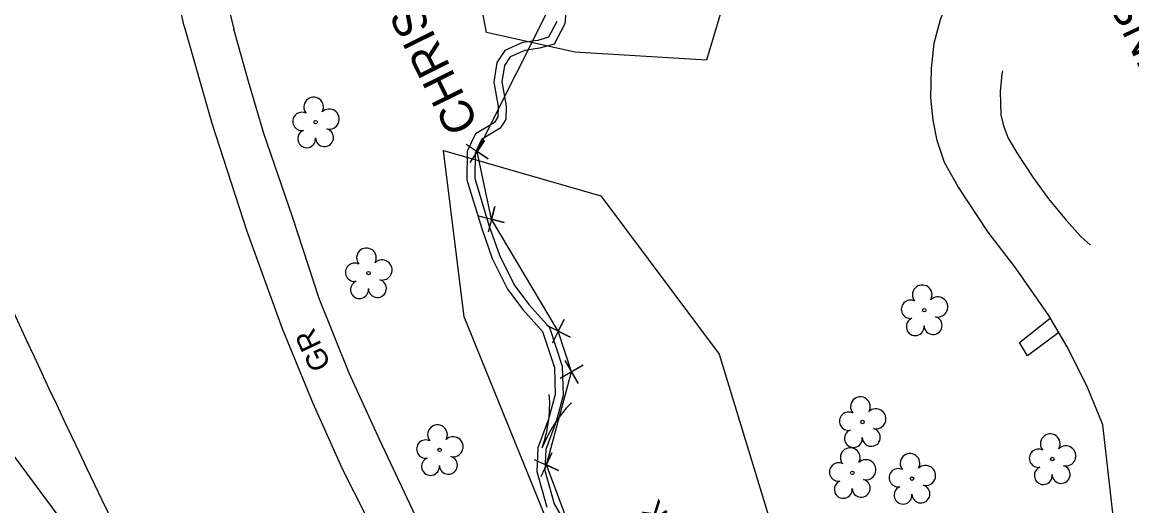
# Model space of a CAD drawing. Extents: x 472260 to 482161, y 489063 to 507124.
# Drawn here: x 476061.7 to 476271.2, y 501593.9 to 501685.2 of the extents above; entities that cross this region are included whole.
import ezdxf

# ---------------------------------------------------------------- set-up
doc = ezdxf.new("R2010")
doc.units = 0
for name, color, linetype in [('Exist Plan Preparation Watershed Blue', 7, 'Continuous'), ('Exist Roads EOP Other Cogo Comment', 7, 'Continuous'), ('Exist Roads EOP Other Cogo Point CELL', 7, 'Continuous'), ('Exist Structure Minor Drop Inlet Cogo Elevation', 7, 'Continuous'), ('Exist Structure Minor Drop Inlet Cogo Number', 7, 'Continuous'), ('Prop Drainage Structure Drop Inlet Grate 2 Wide Slots and Flat Grates 840 20 Label', 7, 'Continuous'), ('Prop Drainage Structure Pipe RCP 18in Class III', 7, 'Continuous'), ('Prop Drainage Structure Pipe RCP 24in Class III', 7, 'Continuous'), ('Prop Drainage Structure Tops and Inverts LABEL', 7, 'Continuous'), ('Prop Earthen Structure Ditch Flow Line', 7, 'Continuous'), ('Prop Earthen Structure False Sump Label', 7, 'Continuous'), ('Prop Erosion Rip Rap Pad at Outlet Label', 7, 'Continuous'), ('Scratch_Level_7', 7, 'Continuous'), ('Scratch_Level_8', 7, 'Continuous')]:
    doc.layers.add(name, color=color, linetype=linetype)

msp = doc.modelspace()

# ---------------------------------------------------------------- linework, layer by layer
at = {"layer": 'Exist Plan Preparation Watershed Blue'}
msp.add_lwpolyline([(476257.43, 501626.64), (476251.51, 501622.28), (476250.03, 501624.78), (476255.82, 501629.36)], dxfattribs=at)
at = {"layer": 'Exist Roads EOP Other Cogo Point CELL'}
for p, q in [((476147.61, 501660.82), (476147.61, 501660.82)), ((476150.31, 501648.04), (476150.31, 501648.04)), ((476162.92, 501626.9), (476162.92, 501626.9)), ((476165.43, 501619.22), (476165.43, 501619.22)), ((476160.67, 501601.67), (476160.67, 501601.67))]:
    msp.add_line(p, q, dxfattribs=at)
for points in [[(476145.52, 501662.18), (476149.71, 501659.45), (476147.61, 501660.82), (476148.98, 501662.91), (476146.25, 501658.72)], [(476147.88, 501648.65), (476152.73, 501647.43), (476150.31, 501648.04), (476150.92, 501650.46), (476149.69, 501645.61)], [(476160.69, 501628.03), (476165.15, 501625.77), (476162.92, 501626.9), (476164.05, 501629.13), (476161.79, 501624.67)], [(476164.19, 501621.39), (476166.68, 501617.05), (476165.43, 501619.22), (476167.6, 501620.46), (476163.26, 501617.97)], [(476158.39, 501602.7), (476162.95, 501600.64), (476160.67, 501601.67), (476161.7, 501603.95), (476159.64, 501599.39)]]:
    msp.add_lwpolyline(points, dxfattribs=at)
at = {"layer": 'Exist Structure Minor Drop Inlet Cogo Elevation'}
msp.add_arc((478949.91, 502971.03), 3185.64, 203.67637, 207.50231, dxfattribs=at)
at = {"layer": 'Exist Structure Minor Drop Inlet Cogo Number'}
for p, q in [((476147.61, 501660.82), (476164.59, 501694.62)), ((476150.31, 501648.04), (476147.61, 501660.82)), ((476162.92, 501626.9), (476150.31, 501648.04)), ((476165.43, 501619.22), (476162.92, 501626.9)), ((476160.67, 501601.67), (476165.43, 501619.22)), ((476166.81, 501585.4), (476160.67, 501601.67))]:
    msp.add_line(p, q, dxfattribs=at)
at = {"layer": 'Prop Drainage Structure Drop Inlet Grate 2 Wide Slots and Flat Grates 840 20 Label'}
for p, q in [((476117.12, 501666.34), (476117.12, 501666.34)), ((476127.1, 501637.87), (476127.1, 501637.87)), ((476232.02, 501630.88), (476232.02, 501630.88)), ((476220.35, 501609.77), (476220.35, 501609.77)), ((476140.51, 501604.5), (476140.51, 501604.5)), ((476256.19, 501602.78), (476256.19, 501602.78)), ((476218.44, 501600.17), (476218.44, 501600.17)), ((476229.72, 501599.08), (476229.72, 501599.08))]:
    msp.add_line(p, q, dxfattribs=at)
for centre in [(476117.12, 501666.34), (476127.1, 501637.87), (476232.02, 501630.88), (476220.35, 501609.77), (476140.51, 501604.5), (476256.19, 501602.78), (476218.44, 501600.17), (476229.72, 501599.08)]:
    msp.add_circle(centre, 0.326, dxfattribs=at)
for centre, radius, start, end in [((476116.74, 501669.21), 1.86, 330.1651, 219.7134), ((476114.52, 501666.49), 1.73, 62.6636, 279.3457), ((476119.67, 501666.93), 1.9, 257.1011, 134.1999), ((476115.42, 501663.22), 1.69, 111.5671, 6.231), ((476118.79, 501663.44), 1.7, 181.2822, 74.56), ((476126.71, 501640.74), 1.86, 330.1651, 219.7134), ((476124.49, 501638.02), 1.73, 62.6636, 279.3457), ((476129.65, 501638.45), 1.9, 257.1011, 134.1999), ((476125.39, 501634.74), 1.69, 111.5671, 6.231), ((476128.77, 501634.97), 1.7, 181.2822, 74.56), ((476231.63, 501633.76), 1.86, 330.1651, 219.7134), ((476234.57, 501631.47), 1.9, 257.1011, 134.1999), ((476229.41, 501631.04), 1.73, 62.6636, 279.3457), ((476230.32, 501627.76), 1.69, 111.5671, 6.231), ((476233.69, 501627.98), 1.7, 181.2822, 74.56), ((476219.96, 501612.64), 1.86, 330.1651, 219.7134), ((476217.74, 501609.92), 1.73, 62.6636, 279.3457), ((476222.89, 501610.36), 1.9, 257.1011, 134.1999), ((476140.12, 501607.37), 1.86, 330.1651, 219.7134), ((476222.02, 501606.87), 1.7, 181.2822, 74.56), ((476137.9, 501604.65), 1.73, 62.6636, 279.3457), ((476143.06, 501605.09), 1.9, 257.1011, 134.1999), ((476218.64, 501606.65), 1.69, 111.5671, 6.231), ((476255.81, 501605.65), 1.86, 330.1651, 219.7134), ((476218.05, 501603.04), 1.86, 330.1651, 219.7134), ((476253.58, 501602.93), 1.73, 62.6636, 279.3457), ((476258.74, 501603.36), 1.9, 257.1011, 134.1999), ((476138.8, 501601.38), 1.69, 111.5671, 6.231), ((476142.18, 501601.6), 1.7, 181.2822, 74.56), ((476215.83, 501600.32), 1.73, 62.6636, 279.3457), ((476220.99, 501600.76), 1.9, 257.1011, 134.1999), ((476229.33, 501601.96), 1.86, 330.1651, 219.7134), ((476227.11, 501599.24), 1.73, 62.6636, 279.3457), ((476232.27, 501599.67), 1.9, 257.1011, 134.1999), ((476254.49, 501599.66), 1.69, 111.5671, 6.231), ((476257.86, 501599.88), 1.7, 181.2822, 74.56), ((476216.73, 501597.05), 1.69, 111.5671, 6.231), ((476220.11, 501597.27), 1.7, 181.2822, 74.56), ((476231.39, 501596.18), 1.7, 181.2822, 74.56), ((476228.01, 501595.96), 1.69, 111.5671, 6.231)]:
    msp.add_arc(centre, radius, start, end, dxfattribs=at)
at = {"layer": 'Prop Drainage Structure Pipe RCP 18in Class III'}
for points in [[(476097.61, 501700.79), (476101.69, 501683.88)], [(476092.31, 501684.44), (476089.46, 501697.28)], [(476092.31, 501684.44), (476097.49, 501666.15), (476104.11, 501645.78), (476110.79, 501627.44), (476116.58, 501613.33), (476122.33, 501600.52), (476126.42, 501592.47), (476133.29, 501578.92), (476139.92, 501566.08), (476145.14, 501556.45), (476151.68, 501545.35), (476159.53, 501533.17), (476169.63, 501518.27), (476173.89, 501511.76), (476178.53, 501503.54), (476182.54, 501493.47), (476185.63, 501482.9), (476188.11, 501472.97), (476191.26, 501459.13), (476193.58, 501451.58), (476195.17, 501443.4), (476197.02, 501430.55)], [(476206.49, 501429.83), (476203.88, 501443.85), (476200.39, 501459.45), (476197.32, 501472.03), (476193.41, 501486.94), (476188.94, 501498.73), (476184.06, 501510.59), (476179.74, 501519.03), (476175.46, 501526.57), (476170.98, 501533.23), (476166.32, 501539.96), (476161.09, 501547.83), (476155.13, 501557.14), (476147.73, 501569.35), (476141.92, 501580.63), (476135.99, 501592.05), (476129.23, 501606.36), (476123.44, 501618.99), (476117.8, 501633.09), (476112.76, 501648.47), (476107.35, 501664.22), (476104.43, 501674.03), (476101.69, 501683.88)]]:
    msp.add_lwpolyline(points, dxfattribs=at)
at = {"layer": 'Prop Drainage Structure Pipe RCP 24in Class III'}
for points in [[(476164.53, 501689.03), (476164.14, 501684.88), (476162.12, 501681.1), (476159.38, 501680.3), (476156.59, 501679.9), (476153.84, 501678.67), (476152.75, 501677.04), (476152.26, 501673.94), (476153.09, 501669.45), (476153.02, 501666.88), (476151.93, 501665.21), (476149.89, 501663.94), (476148.46, 501663.1), (476147.21, 501660.53), (476147.19, 501655.7), (476149.89, 501646.73), (476151.81, 501641.22), (476154.59, 501635.65), (476157.38, 501631.94), (476161.28, 501627.59), (476163.67, 501620.3), (476163.84, 501614.79), (476162.5, 501609.83), (476160.55, 501604.56), (476160.36, 501600.63), (476162.16, 501594.31), (476166.04, 501587.57)], [(476162.68, 501685.32), (476161.1, 501682.36), (476159.06, 501681.77), (476156.17, 501681.36), (476152.83, 501679.86), (476151.32, 501677.59), (476150.74, 501673.92), (476151.59, 501669.33), (476151.53, 501667.35), (476150.86, 501666.31), (476149.11, 501665.22), (476147.31, 501664.17), (476145.71, 501660.88), (476145.69, 501655.48), (476148.47, 501646.27), (476150.42, 501640.64), (476153.31, 501634.85), (476156.22, 501630.99), (476159.96, 501626.82), (476162.18, 501620.04), (476162.33, 501614.97), (476161.07, 501610.29), (476159.07, 501604.87), (476158.85, 501600.45), (476160.77, 501593.72)]]:
    msp.add_lwpolyline(points, dxfattribs=at)
at = {"layer": 'Prop Drainage Structure Tops and Inverts LABEL'}
msp.add_lwpolyline([(476033.03, 501643.73), (476049.4, 501617.8), (476075.8, 501582.16), (476069.78, 501577.16), (476089.5, 501541.45), (476077.82, 501534.89), (476066.33, 501550.81), (476050.08, 501576.88), (476035.07, 501606.82), (476022.28, 501634.99)], dxfattribs=at)
at = {"layer": 'Prop Earthen Structure Ditch Flow Line'}
for points in [[(476274.8, 501547.74), (476272.89, 501557.19), (476270.5, 501569.92), (476268.41, 501584.58), (476268.36, 501585.94), (476265.74, 501609.23), (476262.76, 501616.46), (476259.03, 501623.94), (476255.51, 501629.88), (476249.31, 501638.8), (476244.11, 501645.61), (476238.35, 501654.27), (476235.84, 501658.71), (476234.47, 501662.88), (476233.69, 501666.75), (476233.23, 501670.94), (476233.39, 501676.47), (476233.88, 501681.27), (476235.1, 501685.7), (476237.01, 501690.77), (476238.17, 501693.13)], [(476246.81, 501676.01), (476246.69, 501675.43), (476246.35, 501672.11), (476246.5, 501667.74), (476246.96, 501665.68), (476247.87, 501663.33), (476249.61, 501660.36), (476252.49, 501656), (476255.46, 501651.88), (476258.8, 501647.84), (476261.53, 501644.84), (476263.39, 501643.14)]]:
    msp.add_lwpolyline(points, dxfattribs=at)
at = {"layer": 'Prop Erosion Rip Rap Pad at Outlet Label'}
for points in [[(476187.79, 501751.97), (476187.19, 501730.04), (476202.62, 501717.27), (476190.92, 501678.08), (476166.08, 501679.55), (476149.37, 501683.26), (476140.99, 501727.29)], [(476141.27, 501661.03), (476170.98, 501652.43), (476193.29, 501622.56), (476219.36, 501537.22), (476233.52, 501505.87), (476224.61, 501499.47), (476199.55, 501526.39), (476162.21, 501587.65), (476145.18, 501629.63), (476141.27, 501661.03)]]:
    msp.add_lwpolyline(points, dxfattribs=at)
at = {"layer": 'Scratch_Level_8'}
msp.add_line((476161.57, 501609.49), (476161.57, 501609.49), dxfattribs=at)
for points in [[(476161.14, 501614.97), (476161.25, 501613.51), (476161.19, 501612.01), (476161.12, 501610.54), (476160.92, 501609.1), (476160.64, 501607.65), (476160.28, 501606.2), (476159.85, 501604.8)], [(476165.44, 501613.4), (476164.42, 501612.35), (476163.49, 501611.17), (476162.59, 501609.99), (476161.82, 501608.78), (476161.09, 501607.48), (476160.42, 501606.14), (476159.85, 501604.8)]]:
    msp.add_lwpolyline(points, dxfattribs=at)

# ---------------------------------------------------------------- texts
at = {"layer": 'Exist Roads EOP Other Cogo Comment'}
msp.add_text('RUN OF CREEK', height=4, rotation=124.5567, dxfattribs=at).set_placement((476204.71, 501562.07))
at = {"layer": 'Prop Earthen Structure False Sump Label'}
msp.add_text('GR', height=4, rotation=115.5025, dxfattribs=at).set_placement((476120.1, 501620.54))
at = {"layer": 'Scratch_Level_7'}
for s, rotation, p in [('CHRISTINA L. GUTHRIE', 116.4407, (476148.01, 501666.01)), ('MICHAEL J. WILKINS', 115.5024, (476308.06, 501616.71))]:
    msp.add_text(s, height=6.25, rotation=rotation, dxfattribs=at).set_placement(p)

doc.saveas('drawing.dxf')
